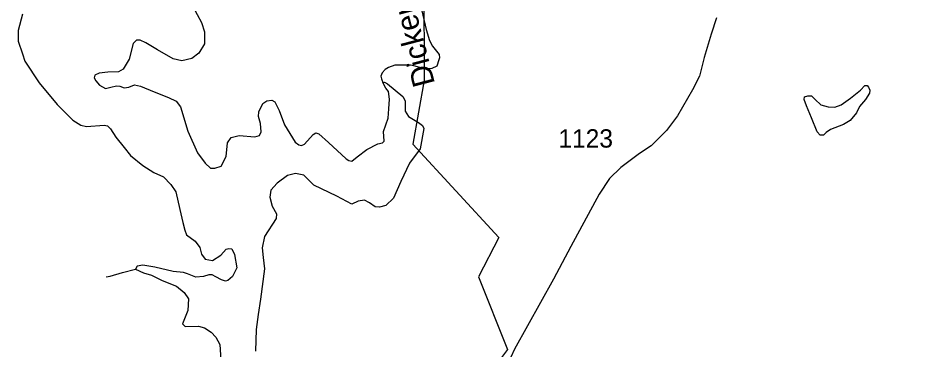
# Model space of a CAD drawing. Extents: x 2056842 to 2160602, y 826753 to 1016856.
# Drawn here: x 2064295 to 2070531, y 889521 to 891779 of the extents above; entities that cross this region are included whole.
import ezdxf

# ---------------------------------------------------------------- set-up
doc = ezdxf.new("R2010")
doc.units = 0
for name, color, linetype in [('Exist Boundary Land Use Reservation Military US Department of Defense', 7, 'Continuous'), ('Exist Hydrographic Creek Single Shore', 7, 'Continuous'), ('Exist Hydrographic Creek Single Shore Label', 7, 'Continuous'), ('Exist Hydrographic Lake Shore', 7, 'Continuous'), ('Exist Hydrographic Misc Water Feature', 7, 'Continuous'), ('Exist Road Secondary Type 51 Attributed', 7, 'Continuous'), ('Exist Road Secondary Type 51 Number Label', 7, 'Continuous')]:
    doc.layers.add(name, color=color, linetype=linetype)

msp = doc.modelspace()

# ---------------------------------------------------------------- linework, layer by layer
at = {"layer": 'Exist Boundary Land Use Reservation Military US Department of Defense'}
msp.add_lwpolyline([(2067058.3, 892019.1), (2067059.5, 891358.5), (2066982.6, 890921.4), (2067567.8, 890285), (2067430.4, 890017.5), (2067627.8, 889522.4), (2067456.3, 889295), (2067709.3, 888998.5), (2067120, 887398.5), (2066967.8, 887049.6), (2067058.5, 886712.6), (2066509.4, 886235.5), (2066262.8, 886013.6), (2066639, 885490.3), (2066618.5, 883998.2), (2067691.7, 883663.3), (2067994.8, 883588.2), (2069101.6, 884301.6), (2070346.7, 884029), (2071050.9, 884719.7)], dxfattribs=at)
at = {"layer": 'Exist Hydrographic Creek Single Shore'}
msp.add_lwpolyline([(2067063, 892204.1), (2067030.1, 892135.6), (2067026.3, 892067.2), (2067039, 891977.3), (2067044.6, 891831.1), (2067072.7, 891703.3), (2067096.7, 891627.2), (2067117, 891589.4), (2067161, 891533.4), (2067165.1, 891509.3), (2067160.8, 891495.9)], dxfattribs=at)
at = {"layer": 'Exist Hydrographic Lake Shore'}
for points in [[(2065483.5, 891860.4), (2065544.3, 891751.8), (2065564.5, 891687.2), (2065564.5, 891604.8), (2065524, 891541.5), (2065478.4, 891504.7), (2065409.9, 891488.4), (2065349.3, 891503.5), (2065244.2, 891564.3), (2065163.2, 891611.2), (2065125, 891630.5), (2065099.7, 891629.3), (2065076.9, 891607.7), (2065051.6, 891500), (2065009.8, 891432.9), (2064976.9, 891413.9), (2064906, 891412.6), (2064845.2, 891406.3), (2064817.4, 891392.4), (2064812.3, 891373.4), (2064822.4, 891354.3), (2064847.8, 891323.9), (2064888.3, 891299.9), (2064926.3, 891310), (2064964.2, 891320.1), (2064987, 891316.3), (2065016.2, 891306.2), (2065049.1, 891310), (2065087.1, 891325.2), (2065127.6, 891316.3), (2065221.3, 891278.3), (2065318.8, 891239.4), (2065370.7, 891214.1), (2065399.8, 891176.1), (2065449.6, 891009.2), (2065515.4, 890862.3), (2065567.3, 890792.6), (2065604, 890758.6), (2065633.2, 890758.6), (2065676.6, 890772.6), (2065710.8, 890838.5), (2065720.9, 890929.7), (2065746.2, 890966.4), (2065800.7, 890980.4), (2065907, 890971.5), (2065937.8, 890981.6), (2065950.5, 891005.7), (2065945.4, 891061.4), (2065931.5, 891109.6), (2065934, 891142.5), (2065961.9, 891198.3), (2065988.4, 891216), (2066022.6, 891221.1), (2066042.9, 891209.7), (2066073.3, 891150.1), (2066107.5, 891053.8), (2066180.9, 890934.7), (2066205.2, 890917), (2066225.5, 890913.2), (2066245.7, 890920.8), (2066304, 890988), (2066321.7, 890999.4), (2066342, 890991.8), (2066409.1, 890933.5), (2066528.1, 890820.7), (2066545.8, 890809.3), (2066567.3, 890805.5), (2066604.1, 890834.7), (2066669.9, 890884.1), (2066744.6, 890924.6), (2066776.2, 890929.7), (2066786.4, 890942.3), (2066783.8, 891008.2), (2066815.8, 891098.7), (2066819.7, 891162.8), (2066824.9, 891228.2), (2066817.3, 891280.1), (2066799.5, 891304.2), (2066779.3, 891342.2)], [(2064324.8, 891806.6), (2064295.3, 891695.5), (2064295.3, 891623.3), (2064323.1, 891538), (2064339.3, 891488.1), (2064437.4, 891340.3), (2064559, 891190.8), (2064666.6, 891084.9), (2064722.3, 891050.7), (2064760.3, 891041.8), (2064879.4, 891051.9), (2064903.5, 891045.6), (2064923.7, 891026.6), (2064960.5, 890969.6), (2065017.4, 890898.6), (2065058.5, 890844.8), (2065144.6, 890775.1), (2065218, 890728.2), (2065285.1, 890699.1), (2065334.5, 890645.9), (2065367.4, 890597.7), (2065395.1, 890476.1), (2065415.5, 890386.7), (2065429.4, 890336), (2065440.8, 890304.3), (2065499.5, 890260.3), (2065531.6, 890216.5), (2065542.1, 890171.4), (2065568.7, 890137.2), (2065618.1, 890129.4), (2065673.8, 890164.8), (2065711.8, 890205.4), (2065729.5, 890210.5), (2065749.8, 890207.9), (2065768.8, 890168.9), (2065784, 890078.2), (2065754.8, 890019.9), (2065721.9, 889992), (2065705.9, 889988.6), (2065678.9, 889997.1), (2065641.8, 890016.6), (2065616.8, 890031.3), (2065592.8, 890030), (2065557.3, 890020), (2065504.1, 890016.2), (2065448.4, 890037.8), (2065420.6, 890046.6), (2065349.8, 890054), (2065225.6, 890083.4), (2065144.6, 890096), (2065104, 890089.7), (2065092.6, 890069.4)], [(2067160.8, 891495.9), (2067147.2, 891453.3), (2067111.2, 891437.2), (2067063.2, 891435.2), (2066988.8, 891455.2)], [(2066988.8, 891455.2), (2066967.1, 891461), (2066859.1, 891460.9), (2066817.3, 891443.5), (2066793.2, 891430.9), (2066773, 891406.8), (2066765.4, 891385.3), (2066769.2, 891367.5), (2066779.3, 891342.2)], [(2066779.3, 891342.2), (2066790.7, 891343.5), (2066810.9, 891333.3), (2066915.5, 891246.9), (2066931.6, 891216.9), (2066929.7, 891146), (2066952.5, 891110.6), (2067020.9, 891070), (2067048.8, 891048.5), (2067057.6, 891028.2), (2067032.3, 890889.2), (2066960.5, 890793.1), (2066900.6, 890667.5), (2066850, 890553.5), (2066798.1, 890503.2), (2066756.3, 890491.8), (2066727.2, 890495.6), (2066686.6, 890522.2), (2066653.7, 890539.9), (2066610.7, 890532.3), (2066566.4, 890513.3), (2066466, 890567.8), (2066308.9, 890642.6), (2066240.6, 890709.7), (2066183.6, 890722.4), (2066127.9, 890708.4), (2066059.5, 890656.5), (2066015.2, 890608.3), (2066008.9, 890561.5), (2066024.9, 890499.4), (2066054.1, 890447.4), (2066052.8, 890415.8), (2065971.8, 890293.4), (2065956.6, 890216.1), (2065962.9, 890149), (2065973, 890070.9), (2065945.2, 889864.4), (2065930, 889761.8), (2065914.8, 889659.2), (2065911, 889511.8)], [(2064894.2, 890016.6), (2064922, 890021.2), (2065004, 890047.3), (2065092.6, 890069.4)], [(2065092.6, 890069.4), (2065147.1, 890044.1), (2065201.5, 890028.9), (2065275, 889992.2), (2065372.5, 889952.9), (2065425.6, 889911.1), (2065454.8, 889868), (2065450.3, 889788.3), (2065414.6, 889696.2), (2065432, 889679.2), (2065522.4, 889681.1), (2065564.2, 889671), (2065608.7, 889640.6), (2065640.6, 889606.7), (2065668, 889557), (2065675.6, 889450.6)]]:
    msp.add_lwpolyline(points, dxfattribs=at)
at = {"layer": 'Exist Hydrographic Misc Water Feature'}
msp.add_lwpolyline([(2069697.3, 891101.8), (2069663.4, 891182.8), (2069649.1, 891225.8), (2069651.7, 891244.1), (2069673.8, 891251.9), (2069698.6, 891250.6), (2069723.4, 891227.1), (2069761.2, 891190.6), (2069812.1, 891176.2), (2069857.8, 891173.6), (2069899.5, 891190.6), (2069964.7, 891235), (2070031.2, 891289.8), (2070062.6, 891322.4), (2070076.9, 891321.1), (2070087.3, 891310.7), (2070095.2, 891289.8), (2070092.6, 891268.9), (2070065.2, 891225.8), (2070026, 891178.8), (2070005.2, 891135.8), (2069962.1, 891083.6), (2069916.5, 891054.9), (2069827.8, 891022.2), (2069799.1, 891001.3), (2069780.8, 890983.1), (2069757.3, 890981.8), (2069736.5, 891005.3), (2069697.3, 891101.8)], dxfattribs=at)
at = {"layer": 'Exist Road Secondary Type 51 Attributed'}
msp.add_lwpolyline([(2069051.1, 891781.6), (2069013.9, 891671.3), (2068966.9, 891512.5), (2068935.7, 891384.3), (2068888, 891291.9), (2068786.7, 891114.5), (2068711.5, 891015.4), (2068607.2, 890911.1), (2068526.8, 890857.4), (2068398.7, 890762), (2068322.7, 890687.5), (2068252.7, 890581.6), (2068059.8, 890223.2), (2067940.6, 890002.6), (2067676.2, 889524.8), (2067625.6, 889416)], dxfattribs=at)

# ---------------------------------------------------------------- texts
at = {"layer": 'Exist Hydrographic Creek Single Shore Label'}
msp.add_text('Dickens', height=150, rotation=104.72016, dxfattribs=at).set_placement((2067134.6, 891335))
at = {"layer": 'Exist Road Secondary Type 51 Number Label'}
msp.add_text('1123', height=125, dxfattribs=at).set_placement((2067974.2, 890898.2))

doc.saveas('drawing.dxf')
